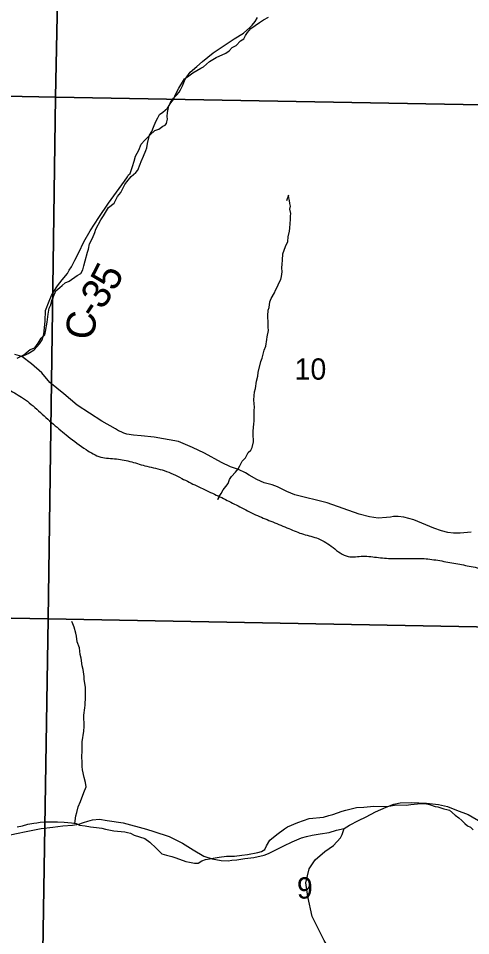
# Model space of a CAD drawing. Extents: x 0 to 191, y 0 to 55.
# Drawn here: x 148.459 to 148.903, y 20.139 to 21.04 of the extents above; entities that cross this region are included whole.
import ezdxf

# ---------------------------------------------------------------- set-up
doc = ezdxf.new("R2010")
doc.units = 0
for name, color, linetype in [('GM_X_Corporation', 7, 'Continuous'), ('GM_X_County_Road', 7, 'Continuous'), ('GM_X_County_Road_Text', 7, 'Continuous'), ('GM_X_Minor_River', 7, 'Continuous'), ('GM_X_Section_Text', 7, 'Continuous'), ('GM_X_Township_Road', 7, 'Continuous')]:
    doc.layers.add(name, color=color, linetype=linetype)

msp = doc.modelspace()

# ---------------------------------------------------------------- linework, layer by layer
at = {"layer": 'GM_X_Corporation'}
for points in [[(147.99507, 21.48227), (148.5062, 21.47402), (148.49568, 20.96286), (147.98775, 20.97285)], [(148.5062, 21.47402), (149.01279, 21.46609), (149.00494, 20.95364), (148.49568, 20.96286)], [(147.98775, 20.97285), (148.49568, 20.96286), (148.48878, 20.45041), (147.98029, 20.45945)], [(148.49568, 20.96286), (149.00494, 20.95364), (148.99652, 20.44079), (148.48878, 20.45041)], [(147.98029, 20.45945), (148.48878, 20.45041), (148.48051, 19.94079), (147.97486, 19.94949)], [(148.48878, 20.45041), (148.99652, 20.44079), (148.99576, 19.93695), (148.48051, 19.94079)]]:
    msp.add_lwpolyline(points, close=True, dxfattribs=at)
at = {"layer": 'GM_X_County_Road'}
for points in [[(148.46272, 20.70807), (148.469, 20.71093), (148.47481, 20.71455), (148.48013, 20.72049), (148.48268, 20.72436), (148.48423, 20.7301), (148.48579, 20.74268), (148.48608, 20.75313), (148.48963, 20.76234), (148.49194, 20.76811), (148.49431, 20.77178), (148.49795, 20.77738), (148.50253, 20.78339), (148.50749, 20.7896), (148.5093, 20.79269), (148.51148, 20.79617), (148.51491, 20.80253), (148.51888, 20.81023), (148.52353, 20.8208), (148.52988, 20.83142), (148.53845, 20.84456), (148.54774, 20.85849), (148.56366, 20.88019), (148.56639, 20.88444), (148.56748, 20.88656), (148.56896, 20.88773), (148.57124, 20.89463), (148.57319, 20.9), (148.57439, 20.90478), (148.57746, 20.91056), (148.57976, 20.9167), (148.58345, 20.9206), (148.58825, 20.92548), (148.59325, 20.92998), (148.59738, 20.93142), (148.60128, 20.93437), (148.60334, 20.93538), (148.60463, 20.93693), (148.60515, 20.93865), (148.60565, 20.94114), (148.60558, 20.94379), (148.60586, 20.9476), (148.60701, 20.95428), (148.60863, 20.95755), (148.61174, 20.96181), (148.61487, 20.96512), (148.61727, 20.96766), (148.61854, 20.96997), (148.62033, 20.974), (148.62319, 20.98054), (148.62813, 20.98713), (148.63461, 20.993), (148.63998, 20.99789), (148.65057, 21.00634), (148.65932, 21.01227), (148.67125, 21.01999), (148.6802, 21.02555), (148.68669, 21.03123), (148.68891, 21.03338), (148.69184, 21.03707), (148.6942, 21.04112)], [(148.46272, 20.70807), (148.45596, 20.70998)], [(148.90389, 20.53555), (148.89298, 20.53466), (148.88631, 20.53444), (148.88074, 20.53533), (148.87451, 20.53689), (148.86717, 20.53934), (148.84736, 20.5475), (148.83774, 20.55014), (148.83215, 20.55108), (148.82764, 20.55108), (148.8247, 20.5503), (148.8205, 20.54983), (148.81243, 20.54921), (148.80389, 20.55061), (148.79379, 20.55309), (148.76227, 20.56443), (148.7306, 20.57235), (148.72283, 20.57545), (148.71818, 20.57763), (148.71359, 20.57996), (148.70839, 20.58197), (148.70047, 20.58415), (148.69356, 20.58733), (148.68588, 20.5916), (148.68215, 20.5937), (148.6755, 20.59722), (148.66742, 20.59969), (148.65865, 20.60392), (148.64203, 20.61307), (148.63034, 20.61884), (148.61641, 20.62469), (148.59259, 20.62882), (148.5799, 20.63012), (148.57226, 20.63087), (148.56585, 20.63189), (148.56298, 20.63292), (148.56032, 20.63401), (148.55773, 20.63517), (148.55486, 20.63715), (148.54122, 20.64465), (148.51706, 20.66021), (148.5041, 20.67153), (148.49032, 20.68245), (148.48227, 20.692), (148.47243, 20.70084), (148.46272, 20.70807)]]:
    msp.add_lwpolyline(points, dxfattribs=at)
at = {"layer": 'GM_X_Minor_River'}
for points in [[(148.45818, 20.70647), (148.46475, 20.7098), (148.46719, 20.71173), (148.47111, 20.71502), (148.47544, 20.7166), (148.47878, 20.72121), (148.48174, 20.726), (148.48547, 20.72947), (148.48618, 20.73272), (148.48775, 20.74167), (148.48877, 20.74948), (148.48963, 20.75538), (148.49129, 20.75882), (148.49217, 20.76321), (148.49619, 20.77258), (148.49993, 20.77567), (148.50236, 20.7778), (148.50535, 20.7805), (148.50911, 20.78207), (148.51698, 20.7875), (148.52074, 20.78946), (148.52258, 20.79309), (148.52365, 20.7971), (148.5251, 20.80187), (148.52724, 20.81064), (148.52834, 20.81332), (148.5292, 20.81865), (148.53215, 20.82439), (148.53434, 20.82994), (148.53543, 20.83299), (148.54021, 20.84237), (148.54299, 20.84621), (148.54798, 20.85445), (148.55341, 20.85871), (148.55672, 20.86503), (148.55988, 20.86906), (148.56393, 20.87691), (148.56578, 20.8796), (148.57006, 20.88479), (148.57473, 20.88865), (148.57659, 20.89115), (148.57877, 20.89688), (148.57987, 20.89956), (148.58225, 20.90491), (148.58444, 20.91045), (148.58535, 20.91293), (148.58623, 20.91732), (148.5882, 20.92551), (148.59041, 20.92916), (148.59206, 20.93336), (148.59444, 20.9389), (148.59627, 20.94254), (148.59793, 20.94579), (148.60111, 20.94812), (148.60579, 20.9518), (148.60912, 20.95716), (148.61172, 20.96043), (148.61354, 20.9652), (148.61686, 20.97152), (148.6224, 20.98072), (148.62521, 20.98285), (148.63064, 20.98654), (148.63833, 20.9912), (148.64115, 20.99257), (148.64694, 20.99779), (148.6535, 21.00168), (148.66309, 21.00599), (148.66628, 21.00813), (148.66926, 21.0114), (148.6732, 21.01354), (148.67749, 21.01797), (148.68068, 21.01992), (148.68233, 21.02336), (148.68418, 21.02624), (148.68753, 21.03028), (148.69165, 21.03318), (148.69615, 21.03591), (148.6999, 21.03862), (148.70478, 21.04116)], [(148.65654, 20.57057), (148.65512, 20.56764), (148.65659, 20.57051), (148.65825, 20.57358), (148.66028, 20.57722), (148.66288, 20.5803), (148.6653, 20.58318), (148.66675, 20.58738), (148.66842, 20.59007), (148.67252, 20.5945), (148.67493, 20.59776), (148.67678, 20.60083), (148.67917, 20.60524), (148.68215, 20.60851), (148.68491, 20.61368), (148.68753, 20.61619), (148.68882, 20.61868), (148.69006, 20.62421), (148.68975, 20.63219), (148.68972, 20.63466), (148.69037, 20.64189), (148.6909, 20.64456), (148.69086, 20.64703), (148.69093, 20.65501), (148.69107, 20.65824), (148.69083, 20.66166), (148.69059, 20.66565), (148.69104, 20.67326), (148.69194, 20.67669), (148.69297, 20.68393), (148.69441, 20.6887), (148.69474, 20.69251), (148.69723, 20.70299), (148.69851, 20.70643), (148.70047, 20.71444), (148.70231, 20.71808), (148.70335, 20.72475), (148.70369, 20.72741), (148.70473, 20.73351), (148.70468, 20.73693), (148.70444, 20.74072), (148.70414, 20.74813), (148.70463, 20.75365), (148.70535, 20.75613), (148.70621, 20.76185), (148.70749, 20.76509), (148.71063, 20.77046), (148.71172, 20.77333), (148.71356, 20.77677), (148.71503, 20.78002), (148.71687, 20.78366), (148.71758, 20.78652), (148.71827, 20.79128), (148.71802, 20.79508), (148.71816, 20.79869), (148.71848, 20.80269), (148.71896, 20.80877), (148.7215, 20.81603), (148.7237, 20.821), (148.7242, 20.82557), (148.72544, 20.83129), (148.72578, 20.83395), (148.72628, 20.83871), (148.7266, 20.84271), (148.72655, 20.84594), (148.7267, 20.8486), (148.7257, 20.85276), (148.72641, 20.85563), (148.7258, 20.85847), (148.72557, 20.86112), (148.72478, 20.86396), (148.72436, 20.86662), (148.72236, 20.86089)], [(148.51492, 20.24947), (148.51587, 20.2569), (148.51677, 20.26034), (148.5182, 20.26587), (148.52039, 20.27104), (148.52348, 20.27983), (148.52605, 20.28538), (148.52542, 20.28956), (148.52402, 20.29448), (148.52221, 20.30225), (148.52197, 20.30548), (148.52189, 20.31081), (148.52166, 20.31384), (148.52211, 20.32184), (148.52199, 20.32963), (148.52354, 20.34011), (148.52385, 20.34468), (148.52369, 20.3559), (148.52453, 20.36294), (148.52506, 20.36561), (148.52513, 20.37379), (148.52527, 20.37683), (148.52537, 20.3833), (148.52412, 20.39089), (148.52389, 20.39374), (148.52284, 20.40057), (148.52203, 20.40417), (148.52116, 20.41176), (148.52016, 20.41536), (148.51931, 20.422), (148.51714, 20.42787), (148.51649, 20.43337), (148.51569, 20.4364), (148.51409, 20.44228), (148.51272, 20.44549), (148.51174, 20.44794)], [(148.45832, 20.24601), (148.4636, 20.24704), (148.46868, 20.24863), (148.47453, 20.24967), (148.47737, 20.25009), (148.48095, 20.25071), (148.48549, 20.25115), (148.49211, 20.25124), (148.49779, 20.25094), (148.50423, 20.25065), (148.51162, 20.25), (148.51598, 20.2493), (148.51941, 20.24782), (148.52491, 20.24714), (148.53003, 20.24607), (148.53591, 20.24558), (148.54122, 20.24471), (148.54501, 20.244), (148.55298, 20.2424), (148.55677, 20.24207), (148.56379, 20.24122), (148.56645, 20.24069), (148.5693, 20.23997), (148.57311, 20.23793), (148.58338, 20.23465), (148.58835, 20.23111), (148.59468, 20.22511), (148.60025, 20.21967), (148.60481, 20.21822), (148.60994, 20.21696), (148.61393, 20.21568), (148.62364, 20.21221), (148.62743, 20.2115), (148.63236, 20.21062), (148.63577, 20.21047), (148.63933, 20.21281), (148.6431, 20.214), (148.6565, 20.21628), (148.66367, 20.21752), (148.66879, 20.21721), (148.67163, 20.21725), (148.6788, 20.2183), (148.68409, 20.21895), (148.69428, 20.22099), (148.69805, 20.22181), (148.70124, 20.22376), (148.70289, 20.22739), (148.70602, 20.23295), (148.71294, 20.23875), (148.72043, 20.24437), (148.72343, 20.24613), (148.73378, 20.25027), (148.74469, 20.25422), (148.75867, 20.25575), (148.76414, 20.25735), (148.7681, 20.25836), (148.77713, 20.26172), (148.78071, 20.26253), (148.78844, 20.26454), (148.79108, 20.26515), (148.79846, 20.26563), (148.80829, 20.26634), (148.81926, 20.26611), (148.82305, 20.26635), (148.82852, 20.26738), (148.83173, 20.26762), (148.84006, 20.26754), (148.84441, 20.26799), (148.85121, 20.26884), (148.85442, 20.26908), (148.85858, 20.26913), (148.86276, 20.26824), (148.86828, 20.26604), (148.87112, 20.2657), (148.87702, 20.26369), (148.87986, 20.26316), (148.88233, 20.26262), (148.88808, 20.25776)], [(148.88808, 20.25776), (148.89171, 20.25515), (148.89459, 20.25252), (148.89748, 20.24933), (148.90016, 20.24728), (148.90302, 20.2458), (148.9057, 20.24317)]]:
    msp.add_lwpolyline(points, dxfattribs=at)
msp.add_spline([(147.62125, 20.73946), (147.63766, 20.74147), (147.65188, 20.74195), (147.66817, 20.74699), (147.68255, 20.75222), (147.6975, 20.75802), (147.71436, 20.76193), (147.72991, 20.76374), (147.74506, 20.7686), (147.76021, 20.77288), (147.77612, 20.77716), (147.79147, 20.77973), (147.80607, 20.78078), (147.82181, 20.78241), (147.83677, 20.78707), (147.85117, 20.78925), (147.86594, 20.79353), (147.8811, 20.79724), (147.89626, 20.79943), (147.9122, 20.80068), (147.92832, 20.80098), (147.94313, 20.80013), (147.96078, 20.80006), (147.97615, 20.80016), (147.99152, 20.79913), (148.00673, 20.79467), (148.02254, 20.78605), (148.03757, 20.78026), (148.05221, 20.77713), (148.06697, 20.78217), (148.08158, 20.78302), (148.09755, 20.77762), (148.1124, 20.77127), (148.12991, 20.7636), (148.14535, 20.75383), (148.16099, 20.74159), (148.17586, 20.73219), (148.19027, 20.73343), (148.20508, 20.73296), (148.21965, 20.73818), (148.23385, 20.74303), (148.24924, 20.73952), (148.26595, 20.73812), (148.28079, 20.7329), (148.29605, 20.72122), (148.31127, 20.71525), (148.32628, 20.71269), (148.34073, 20.70804), (148.35555, 20.70643), (148.37187, 20.70616), (148.38799, 20.7076), (148.40357, 20.70447), (148.41824, 20.69621), (148.43444, 20.68588), (148.45007, 20.67553), (148.46436, 20.66689), (148.47925, 20.65465), (148.49376, 20.64164), (148.50826, 20.62958), (148.52581, 20.61659), (148.54029, 20.60928), (148.55567, 20.60749), (148.57068, 20.60455), (148.58551, 20.60028), (148.60262, 20.59602), (148.61975, 20.58835), (148.63441, 20.58104), (148.65002, 20.57373), (148.6643, 20.5668), (148.67858, 20.55949), (148.6942, 20.5518), (148.70904, 20.54563), (148.72484, 20.53909), (148.73911, 20.53349), (148.75375, 20.52922), (148.76823, 20.52038), (148.7829, 20.51174), (148.7977, 20.51203), (148.8127, 20.51061), (148.82846, 20.50958), (148.84288, 20.50967), (148.85749, 20.50958), (148.87287, 20.50759), (148.88883, 20.50466), (148.90365, 20.5019), (148.91943, 20.4984), (148.93559, 20.49395), (148.94986, 20.48777), (148.96475, 20.47552), (148.98057, 20.46518), (148.99483, 20.46071), (149.01123, 20.45037), (149.02707, 20.43623), (149.04195, 20.42588), (149.05661, 20.41894), (149.07085, 20.41695), (149.08525, 20.42065)], degree=3, dxfattribs=at)
at = {"layer": 'GM_X_Township_Road'}
for points in [[(148.59226, 20.24162), (148.60723, 20.23659), (148.62045, 20.23017), (148.62583, 20.22684), (148.63083, 20.22351), (148.64139, 20.21742), (148.64961, 20.21471), (148.65857, 20.21297), (148.66522, 20.2129), (148.66901, 20.21354), (148.67375, 20.21382), (148.68171, 20.2151), (148.69043, 20.21602), (148.70046, 20.21829), (148.7048, 20.22008), (148.71327, 20.22423), (148.71986, 20.22758), (148.72796, 20.23134), (148.73739, 20.23531), (148.7423, 20.23654), (148.74779, 20.23797), (148.75555, 20.23944), (148.76427, 20.24055), (148.77145, 20.24277), (148.77902, 20.24462), (148.78428, 20.24776), (148.79313, 20.25229), (148.80066, 20.25585), (148.80988, 20.26096), (148.82025, 20.26553), (148.82779, 20.26833), (148.83404, 20.26958), (148.84524, 20.27016), (148.86007, 20.26947), (148.87168, 20.26816), (148.88065, 20.26623), (148.88926, 20.26258), (148.90093, 20.25822), (148.91494, 20.25011)], [(148.41875, 20.22691), (148.42686, 20.2301), (148.43573, 20.23331), (148.44744, 20.23732), (148.45595, 20.23938), (148.46863, 20.24189), (148.4817, 20.24441), (148.49326, 20.24576), (148.50293, 20.24726), (148.5126, 20.24781), (148.51866, 20.24888), (148.5232, 20.25029), (148.52754, 20.25189), (148.53227, 20.25292), (148.5391, 20.25362), (148.54653, 20.25242), (148.56234, 20.25004), (148.58525, 20.24399), (148.59226, 20.24162)], [(148.75231, 19.99283), (148.75315, 19.99345), (148.75727, 19.99676), (148.76412, 20.00658), (148.77041, 20.0162), (148.77589, 20.02828), (148.77997, 20.04434), (148.78125, 20.05729), (148.78213, 20.07196), (148.78048, 20.08943), (148.77565, 20.10456), (148.76835, 20.11984), (148.75934, 20.13451), (148.74771, 20.15808), (148.74337, 20.1776), (148.7416, 20.19126), (148.74477, 20.20482), (148.75051, 20.21367), (148.76023, 20.22203), (148.76849, 20.22788), (148.77538, 20.23543), (148.77722, 20.23869), (148.77902, 20.24462)]]:
    msp.add_lwpolyline(points, dxfattribs=at)

# ---------------------------------------------------------------- texts
at = {"layer": 'GM_X_County_Road_Text'}
for s, rotation, p in [('5', 62.6619, (148.55405, 20.77107)), ('3', 54.09391, (148.54136, 20.75295)), ('-', 56.64333, (148.53513, 20.74348)), ('C', 82.24854, (148.53315, 20.72347))]:
    msp.add_text(s, height=0.02841, rotation=rotation, dxfattribs=at).set_placement(p)
at = {"layer": 'GM_X_Section_Text'}
for s, height, p in [('10', 0.020928, (148.73046, 20.68529)), ('9', 0.02093, (148.73275, 20.17571))]:
    msp.add_text(s, height=height, rotation=0.00001, dxfattribs=at).set_placement(p)

doc.saveas('drawing.dxf')
